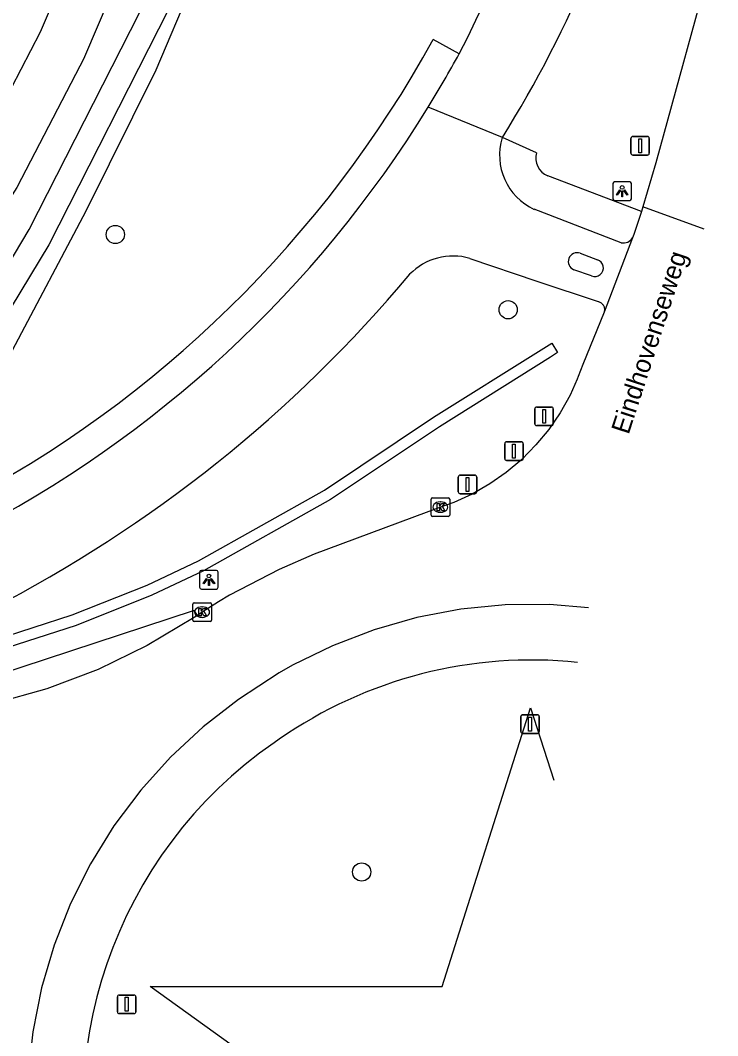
# Model space of a CAD drawing. Extents: x 161389 to 162585, y 388479 to 389761.
# Drawn here: x 162486.1 to 162523.5, y 388644.7 to 388699.2 of the extents above; entities that cross this region are included whole.
import ezdxf

# ---------------------------------------------------------------- set-up
doc = ezdxf.new("R2010")
doc.units = 0
for name, color, linetype in [('IMGEO_Afsluitpaal', 7, 'Continuous'), ('IMGEO_Berm_groen', 7, 'Continuous'), ('IMGEO_Boom', 7, 'Continuous'), ('IMGEO_Fietspad_gesloten', 7, 'Continuous'), ('IMGEO_Groenvoorziening', 7, 'Continuous'), ('IMGEO_Haag', 7, 'Continuous'), ('IMGEO_Kolk', 7, 'Continuous'), ('IMGEO_Lichtpunt', 7, 'Continuous'), ('IMGEO_Openbare_ruimte_label', 7, 'Continuous'), ('IMGEO_Rijbaan_lokaal_gesloten', 7, 'Continuous'), ('IMGEO_Rijbaan_regionaal_gesloten', 7, 'Continuous'), ('IMGEO_Verkeersbordpaal', 7, 'Continuous'), ('IMGEO_Verkeerseiland_open', 7, 'Continuous'), ('IMGEO_Voetpad_open', 7, 'Continuous'), ('IMGEO_Waterloop', 7, 'Continuous')]:
    doc.layers.add(name, color=color, linetype=linetype)

msp = doc.modelspace()

# ---------------------------------------------------------------- linework, layer by layer
at = {"layer": 'IMGEO_Afsluitpaal'}
for p, q in [((162513.726, 388677.512), (162513.726, 388678.312)), ((162513.726, 388678.312), (162513.726, 388677.512)), ((162513.826, 388678.412), (162514.616, 388678.412)), ((162514.616, 388678.412), (162513.826, 388678.412)), ((162514.716, 388678.312), (162514.716, 388677.512)), ((162514.716, 388677.512), (162514.716, 388678.312)), ((162514.616, 388677.412), (162513.826, 388677.412)), ((162513.826, 388677.412), (162514.616, 388677.412)), ((162512.108, 388675.642), (162512.108, 388676.442)), ((162512.108, 388676.442), (162512.108, 388675.642)), ((162512.208, 388676.542), (162512.998, 388676.542)), ((162512.998, 388676.542), (162512.208, 388676.542)), ((162513.098, 388676.442), (162513.098, 388675.642)), ((162513.098, 388675.642), (162513.098, 388676.442)), ((162512.998, 388675.542), (162512.208, 388675.542)), ((162512.208, 388675.542), (162512.998, 388675.542)), ((162509.615, 388673.854), (162509.615, 388674.654)), ((162509.615, 388674.654), (162509.615, 388673.854)), ((162509.715, 388674.754), (162510.505, 388674.754)), ((162510.505, 388674.754), (162509.715, 388674.754)), ((162510.605, 388674.654), (162510.605, 388673.854)), ((162510.605, 388673.854), (162510.605, 388674.654)), ((162510.505, 388673.754), (162509.715, 388673.754)), ((162509.715, 388673.754), (162510.505, 388673.754))]:
    msp.add_line(p, q, dxfattribs=at)
for points in [[(162514.146, 388678.287), (162514.296, 388678.287), (162514.296, 388677.537), (162514.146, 388677.537), (162514.146, 388678.287)], [(162512.528, 388676.417), (162512.678, 388676.417), (162512.678, 388675.667), (162512.528, 388675.667), (162512.528, 388676.417)], [(162510.035, 388674.629), (162510.185, 388674.629), (162510.185, 388673.879), (162510.035, 388673.879), (162510.035, 388674.629)]]:
    msp.add_lwpolyline(points, dxfattribs=at)
for centre, start, end in [((162513.826, 388678.312), 90, 180), ((162513.826, 388678.312), 90, 180), ((162514.616, 388678.312), 0, 90), ((162514.616, 388678.312), 360, 90), ((162513.826, 388677.512), 180, 270), ((162513.826, 388677.512), 180, 270), ((162514.616, 388677.512), 270, 0), ((162514.616, 388677.512), 270, 0), ((162512.208, 388676.442), 90, 180), ((162512.208, 388676.442), 90, 180), ((162512.998, 388676.442), 0, 90), ((162512.998, 388676.442), 360, 90), ((162512.208, 388675.642), 180, 270), ((162512.208, 388675.642), 180, 270), ((162512.998, 388675.642), 270, 0), ((162512.998, 388675.642), 270, 0), ((162509.715, 388674.654), 90, 180), ((162509.715, 388674.654), 90, 180), ((162510.505, 388674.654), 0, 90), ((162510.505, 388674.654), 360, 90), ((162509.715, 388673.854), 180, 270), ((162509.715, 388673.854), 180, 270), ((162510.505, 388673.854), 270, 0), ((162510.505, 388673.854), 270, 0)]:
    msp.add_arc(centre, 0.1, start, end, dxfattribs=at)
at = {"layer": 'IMGEO_Berm_groen'}
for points in [[(162485.689, 388681.463), (162489.638, 388688.939), (162493.393, 388696.514), (162499.135, 388710.054), (162499.893, 388712.133), (162500, 388712.436), (162504.276, 388726.446), (162504.955, 388729.188), (162507.287, 388742.621), (162508.048, 388750), (162508.507, 388763.596), (162508.502, 388764.034), (162507.703, 388808.23), (162506.277, 388863.384), (162505.585, 388897.306), (162503.491, 389000), (162502.554, 389045.938), (162502.136, 389054.149), (162501.235, 389062.489), (162500.618, 389070.413), (162500.992, 389075.618), (162501.263, 389081.238), (162501.272, 389081.426)], [(162503.834, 388632.097), (162505.832, 388638.132), (162493.072, 388647.301), (162508.754, 388647.299), (162513.5, 388662.259)], [(162513.5, 388662.259), (162514.748, 388658.385)]]:
    msp.add_lwpolyline(points, dxfattribs=at)
at = {"layer": 'IMGEO_Boom'}
for centre in [(162491.202, 388687.672), (162512.292, 388683.633), (162504.428, 388653.452)]:
    msp.add_circle(centre, 0.489, dxfattribs=at)
at = {"layer": 'IMGEO_Fietspad_gesloten'}
for points in [[(162511.981, 388692.874), (162508.005, 388694.512)], [(162518.365, 388687.232), (162513.698, 388689.024)], [(162510.243, 388686.389), (162513.832, 388685.163), (162517.125, 388684.076), (162517.138, 388684.072), (162517.176, 388684.06), (162517.213, 388684.044), (162517.248, 388684.025), (162517.281, 388684.004), (162517.312, 388683.979), (162517.34, 388683.951), (162517.367, 388683.921), (162517.39, 388683.889), (162517.41, 388683.855), (162517.428, 388683.819), (162517.442, 388683.782), (162517.452, 388683.744), (162517.459, 388683.704), (162517.463, 388683.665), (162517.463, 388683.625), (162517.459, 388683.585), (162517.452, 388683.546), (162517.442, 388683.508)], [(162516.158, 388686.664), (162517.09, 388686.319)], [(162516.774, 388685.447), (162515.824, 388685.78)]]:
    msp.add_lwpolyline(points, dxfattribs=at)
for centre, radius, start, end in [((162450.005, 388728.318), 67.206, 332.58911, 359.81803), ((162458.088, 388726.538), 63.543, 328.00924, 346.78334), ((162455.377, 388726.898), 61.795, 328.39302, 331.46509), ((162454.63, 388727.339), 62.661, 297.09439, 328.4075), ((162515.007, 388691.916), 3.175, 162.433, 245.6383), ((162518.486, 388687.771), 0.552, 257.3033, 330.8679), ((162509.337, 388683.258), 3.259, 73.8622, 135.6877), ((162515.994, 388686.221), 0.473, 69.6865, 248.9176), ((162516.941, 388685.88), 0.464, 248.9204, 71.24), ((162451.369, 388732.096), 72.549, 297.17701, 320.07426)]:
    msp.add_arc(centre, radius, start, end, dxfattribs=at)
at = {"layer": 'IMGEO_Groenvoorziening'}
for points in [[(162501.892, 388778.709), (162502.459, 388766.956), (162501.67, 388751.319), (162499.388, 388733.573), (162497.529, 388726.174), (162492.966, 388712.122), (162487.166, 388698.534), (162483.524, 388691.523), (162479.278, 388684.879), (162478.347, 388680.479), (162474.478, 388676.486), (162467.697, 388671.818), (162458.974, 388668.335)], [(162504.239, 388778.441), (162504.847, 388765.637), (162504.058, 388750), (162501.776, 388732.254), (162500, 388725.157), (162499.917, 388724.855), (162495.354, 388710.803), (162489.554, 388697.215), (162489.547, 388697.2), (162485.912, 388690.204), (162481.666, 388683.56)]]:
    msp.add_lwpolyline(points, dxfattribs=at)
at = {"layer": 'IMGEO_Haag'}
msp.add_lwpolyline([(162508.287, 388677.859), (162514.068, 388681.485), (162514.631, 388681.838), (162514.95, 388681.33), (162514.558, 388681.084), (162508.613, 388677.356), (162502.753, 388673.442), (162495.941, 388669.623), (162493.155, 388668.306), (162489.095, 388666.688), (162484.858, 388665.326), (162484.675, 388665.897), (162488.892, 388667.253), (162492.916, 388668.856), (162495.666, 388670.156), (162502.44, 388673.954), (162508.287, 388677.859)], dxfattribs=at)
at = {"layer": 'IMGEO_Kolk'}
for p, q in [((162508.154, 388672.614), (162508.154, 388673.466)), ((162508.229, 388673.54), (162509.081, 388673.54)), ((162508.642, 388673.32), (162508.667, 388673.32)), ((162509.155, 388673.466), (162509.155, 388672.614)), ((162508.665, 388672.76), (162508.64, 388672.76)), ((162509.081, 388672.54), (162508.229, 388672.54)), ((162495.436, 388667.901), (162496.288, 388667.901)), ((162495.361, 388666.975), (162495.361, 388667.827)), ((162495.849, 388667.681), (162495.874, 388667.681)), ((162496.362, 388667.827), (162496.362, 388666.975)), ((162496.288, 388666.901), (162495.436, 388666.901)), ((162495.872, 388667.121), (162495.847, 388667.121))]:
    msp.add_line(p, q, dxfattribs=at)
for points in [[(162508.154, 388672.614), (162508.154, 388673.466)], [(162508.229, 388673.54), (162509.081, 388673.54)], [(162509.155, 388673.466), (162509.155, 388672.614)], [(162508.475, 388673.24), (162508.598, 388673.24), (162508.598, 388673.089), (162508.728, 388673.24), (162508.892, 388673.24), (162508.746, 388673.089), (162508.899, 388672.84), (162508.747, 388672.84), (162508.662, 388673.004), (162508.598, 388672.937), (162508.598, 388672.84), (162508.475, 388672.84), (162508.475, 388673.24)], [(162509.081, 388672.54), (162508.229, 388672.54)], [(162495.436, 388667.901), (162496.288, 388667.901)], [(162495.361, 388666.975), (162495.361, 388667.827)], [(162495.682, 388667.601), (162495.805, 388667.601), (162495.805, 388667.45), (162495.935, 388667.601), (162496.099, 388667.601), (162495.953, 388667.45), (162496.106, 388667.201), (162495.954, 388667.201), (162495.869, 388667.365), (162495.805, 388667.298), (162495.805, 388667.201), (162495.682, 388667.201), (162495.682, 388667.601)], [(162496.362, 388667.827), (162496.362, 388666.975)], [(162496.288, 388666.901), (162495.436, 388666.901)]]:
    msp.add_lwpolyline(points, dxfattribs=at)
for centre, start, end in [((162508.231, 388673.464), 91.552, 178.448), ((162508.231, 388673.464), 91.552, 178.448), ((162509.079, 388673.464), 1.552, 88.448), ((162509.079, 388673.464), 1.552, 88.448), ((162508.231, 388672.616), 181.552, 268.448), ((162508.231, 388672.616), 181.552, 268.448), ((162509.079, 388672.616), 271.552, 358.448), ((162509.079, 388672.616), 271.552, 358.448), ((162495.438, 388667.825), 91.552, 178.448), ((162495.438, 388667.825), 91.552, 178.448), ((162496.286, 388667.825), 1.552, 88.448), ((162496.286, 388667.825), 1.552, 88.448), ((162495.438, 388666.977), 181.552, 268.448), ((162495.438, 388666.977), 181.552, 268.448), ((162496.286, 388666.977), 271.552, 358.448), ((162496.286, 388666.977), 271.552, 358.448)]:
    msp.add_arc(centre, 0.0765, start, end, dxfattribs=at)
for centre, major_axis, ratio, start_param, end_param in [((162508.641, 388673.04), (-0.387, 0.002), 0.722429, 4.712389, 7.853982), ((162508.666, 388673.04), (-0.39, 0.002), 0.717154, 1.570796, 4.712389), ((162495.848, 388667.401), (-0.387, 0.002), 0.722429, 4.712389, 7.853982), ((162495.873, 388667.401), (-0.39, 0.002), 0.717154, 1.570796, 4.712389)]:
    msp.add_ellipse(centre, major_axis=major_axis, ratio=ratio, start_param=start_param, end_param=end_param, dxfattribs=at)
at = {"layer": 'IMGEO_Lichtpunt'}
for p, q in [((162517.915, 388690.403), (162517.915, 388689.596)), ((162517.915, 388690.403), (162517.915, 388689.596)), ((162518.817, 388690.498), (162518.009, 388690.498)), ((162518.817, 388690.498), (162518.009, 388690.498)), ((162518.911, 388689.596), (162518.911, 388690.403)), ((162518.911, 388689.596), (162518.911, 388690.403)), ((162518.009, 388689.502), (162518.817, 388689.502)), ((162518.009, 388689.502), (162518.817, 388689.502)), ((162495.727, 388669.543), (162495.727, 388668.736)), ((162495.727, 388669.543), (162495.727, 388668.736)), ((162496.629, 388669.638), (162495.821, 388669.638)), ((162496.629, 388669.638), (162495.821, 388669.638)), ((162496.723, 388668.736), (162496.723, 388669.543)), ((162496.723, 388668.736), (162496.723, 388669.543)), ((162495.821, 388668.642), (162496.629, 388668.642)), ((162495.821, 388668.642), (162496.629, 388668.642))]:
    msp.add_line(p, q, dxfattribs=at)
for points in [[(162518.289, 388690.067), (162518.328, 388690.039), (162518.14, 388689.777), (162518.102, 388689.804), (162518.289, 388690.067)], [(162518.391, 388690.019), (162518.438, 388690.019), (162518.438, 388689.697), (162518.391, 388689.697), (162518.391, 388690.019)], [(162518.501, 388690.039), (162518.539, 388690.066), (162518.726, 388689.804), (162518.687, 388689.776), (162518.501, 388690.039)], [(162496.101, 388669.207), (162496.14, 388669.179), (162495.952, 388668.917), (162495.914, 388668.944), (162496.101, 388669.207)], [(162496.203, 388669.159), (162496.25, 388669.159), (162496.25, 388668.837), (162496.203, 388668.837), (162496.203, 388669.159)], [(162496.313, 388669.179), (162496.351, 388669.206), (162496.538, 388668.944), (162496.499, 388668.916), (162496.313, 388669.179)]]:
    msp.add_lwpolyline(points, dxfattribs=at)
for centre in [(162518.414, 388690.201), (162496.226, 388669.341)]:
    msp.add_circle(centre, 0.0994, dxfattribs=at)
for centre, start, end in [((162518.009, 388690.403), 90, 180), ((162518.009, 388690.403), 90, 180), ((162518.817, 388690.403), 0, 90), ((162518.817, 388690.403), 0, 90), ((162518.009, 388689.596), 180, 270), ((162518.009, 388689.596), 180, 270), ((162518.817, 388689.596), 270, 0), ((162518.817, 388689.596), 270, 360), ((162495.821, 388669.543), 90, 180), ((162495.821, 388669.543), 90, 180), ((162496.629, 388669.543), 0, 90), ((162496.629, 388669.543), 0, 90), ((162495.821, 388668.736), 180, 270), ((162495.821, 388668.736), 180, 270), ((162496.629, 388668.736), 270, 0), ((162496.629, 388668.736), 270, 360)]:
    msp.add_arc(centre, 0.0946, start, end, dxfattribs=at)
at = {"layer": 'IMGEO_Rijbaan_lokaal_gesloten'}
msp.add_lwpolyline([(162495.607, 388667.228), (162495.44, 388667.485), (162486.129, 388664.437), (162478.175, 388661.822)], dxfattribs=at)
at = {"layer": 'IMGEO_Rijbaan_regionaal_gesloten'}
for points in [[(162523.543, 388705.46), (162523.188, 388703.163), (162523.396, 388703.055), (162520.22, 388691.521), (162519.529, 388689.152)], [(162519.529, 388689.152), (162519.448, 388688.91)], [(162522.824, 388687.961), (162519.529, 388689.152)], [(162519.448, 388688.91), (162519.037, 388687.68), (162518.969, 388687.502)], [(162518.969, 388687.502), (162517.442, 388683.508)], [(162517.442, 388683.508), (162516.294, 388680.687), (162516.059, 388680.041), (162515.998, 388679.904), (162515.616, 388679.052), (162515.085, 388678.106), (162514.473, 388677.211), (162513.783, 388676.375), (162513.021, 388675.603), (162512.193, 388674.903), (162511.305, 388674.279), (162510.366, 388673.738), (162509.382, 388673.282), (162508.656, 388673.039), (162501.883, 388670.504), (162500, 388669.696), (162497.332, 388668.304), (162496.748, 388667.957), (162495.862, 388667.399), (162495.607, 388667.228)], [(162516.609, 388667.637), (162514.521, 388667.807), (162512.128, 388667.787), (162509.747, 388667.554), (162507.397, 388667.109), (162505.095, 388666.455), (162502.861, 388665.599), (162500.713, 388664.546), (162500, 388664.142), (162497.817, 388662.713), (162495.923, 388661.248), (162494.167, 388659.62), (162492.564, 388657.841), (162491.127, 388655.926), (162489.866, 388653.891), (162488.792, 388651.751), (162487.913, 388649.523), (162487.237, 388647.226), (162486.769, 388644.878), (162486.512, 388642.498)], [(162495.607, 388667.228), (162495.437, 388667.114), (162492.917, 388665.605), (162490.272, 388664.327), (162487.523, 388663.291), (162484.693, 388662.504), (162481.804, 388661.973), (162478.879, 388661.703), (162478.175, 388661.822)]]:
    msp.add_lwpolyline(points, dxfattribs=at)
at = {"layer": 'IMGEO_Verkeersbordpaal'}
for p, q in [((162518.982, 388692.933), (162519.772, 388692.933)), ((162519.772, 388692.933), (162518.982, 388692.933)), ((162518.882, 388692.033), (162518.882, 388692.833)), ((162518.882, 388692.833), (162518.882, 388692.033)), ((162519.872, 388692.833), (162519.872, 388692.033)), ((162519.872, 388692.033), (162519.872, 388692.833)), ((162519.772, 388691.933), (162518.982, 388691.933)), ((162518.982, 388691.933), (162519.772, 388691.933)), ((162513.072, 388661.889), (162513.862, 388661.889)), ((162513.862, 388661.889), (162513.072, 388661.889)), ((162512.972, 388660.989), (162512.972, 388661.789)), ((162512.972, 388661.789), (162512.972, 388660.989)), ((162513.962, 388661.789), (162513.962, 388660.989)), ((162513.962, 388660.989), (162513.962, 388661.789)), ((162513.862, 388660.889), (162513.072, 388660.889)), ((162513.072, 388660.889), (162513.862, 388660.889)), ((162491.313, 388645.947), (162491.313, 388646.747)), ((162491.313, 388646.747), (162491.313, 388645.947)), ((162491.413, 388646.847), (162492.203, 388646.847)), ((162492.203, 388646.847), (162491.413, 388646.847)), ((162492.303, 388646.747), (162492.303, 388645.947)), ((162492.303, 388645.947), (162492.303, 388646.747)), ((162492.203, 388645.847), (162491.413, 388645.847)), ((162491.413, 388645.847), (162492.203, 388645.847))]:
    msp.add_line(p, q, dxfattribs=at)
for points in [[(162519.302, 388692.808), (162519.452, 388692.808), (162519.452, 388692.058), (162519.302, 388692.058), (162519.302, 388692.808)], [(162513.392, 388661.764), (162513.542, 388661.764), (162513.542, 388661.014), (162513.392, 388661.014), (162513.392, 388661.764)], [(162491.733, 388646.722), (162491.883, 388646.722), (162491.883, 388645.972), (162491.733, 388645.972), (162491.733, 388646.722)]]:
    msp.add_lwpolyline(points, dxfattribs=at)
for centre, start, end in [((162518.982, 388692.833), 90, 180), ((162518.982, 388692.833), 90, 180), ((162519.772, 388692.833), 0, 90), ((162519.772, 388692.833), 360, 90), ((162518.982, 388692.033), 180, 270), ((162518.982, 388692.033), 180, 270), ((162519.772, 388692.033), 270, 0), ((162519.772, 388692.033), 270, 0), ((162513.072, 388661.789), 90, 180), ((162513.072, 388661.789), 90, 180), ((162513.862, 388661.789), 0, 90), ((162513.862, 388661.789), 360, 90), ((162513.072, 388660.989), 180, 270), ((162513.072, 388660.989), 180, 270), ((162513.862, 388660.989), 270, 0), ((162513.862, 388660.989), 270, 0), ((162491.413, 388646.747), 90, 180), ((162491.413, 388646.747), 90, 180), ((162492.203, 388646.747), 0, 90), ((162492.203, 388646.747), 360, 90), ((162491.413, 388645.947), 180, 270), ((162491.413, 388645.947), 180, 270), ((162492.203, 388645.947), 270, 0), ((162492.203, 388645.947), 270, 0)]:
    msp.add_arc(centre, 0.1, start, end, dxfattribs=at)
at = {"layer": 'IMGEO_Verkeerseiland_open'}
msp.add_lwpolyline([(162500, 388660.582), (162499.73, 388660.392)], dxfattribs=at)
for centre, radius, start, end in [((162513.556, 388641.08), 23.751, 84.0481, 124.8028), ((162513.246, 388640.825), 23.781, 124.6343, 197.578)]:
    msp.add_arc(centre, radius, start, end, dxfattribs=at)
at = {"layer": 'IMGEO_Voetpad_open'}
for points in [[(162509.665, 388697.379), (162508.272, 388698.146)], [(162513.813, 388692.063), (162511.981, 388692.874)], [(162519.448, 388688.91), (162514.423, 388690.818)]]:
    msp.add_lwpolyline(points, dxfattribs=at)
for centre, radius, start, end in [((162454.124, 388727.943), 61.805, 297.52584, 331.17649), ((162514.836, 388691.792), 1.058, 165.1655, 247.0405)]:
    msp.add_arc(centre, radius, start, end, dxfattribs=at)
at = {"layer": 'IMGEO_Waterloop'}
for points in [[(162483.406, 388682.653), (162486.57, 388687.943), (162493, 388700.568), (162497.181, 388711.153), (162500.804, 388721.953), (162503.142, 388731.482), (162504.195, 388736.481), (162505.954, 388751.52), (162506.349, 388762.359), (162506.053, 388775.359), (162505.188, 388821.013), (162504.94, 388841.621), (162504.505, 388860.971), (162503.038, 388926.396)], [(162504.093, 388925.58), (162505.561, 388860.155), (162505.995, 388840.805), (162506.244, 388820.196), (162507.105, 388775.346), (162507.405, 388761.542), (162507.01, 388750.703), (162505.251, 388735.665), (162504.198, 388730.666), (162501.86, 388721.136), (162498.237, 388710.337), (162494.056, 388699.752), (162487.626, 388687.126), (162484.549, 388682.057)]]:
    msp.add_lwpolyline(points, dxfattribs=at)

# ---------------------------------------------------------------- texts
at = {"layer": 'IMGEO_Openbare_ruimte_label'}
msp.add_text('Eindhovenseweg', height=1, rotation=71.9454, dxfattribs=at).set_placement((162518.756, 388676.894))

doc.saveas('drawing.dxf')
